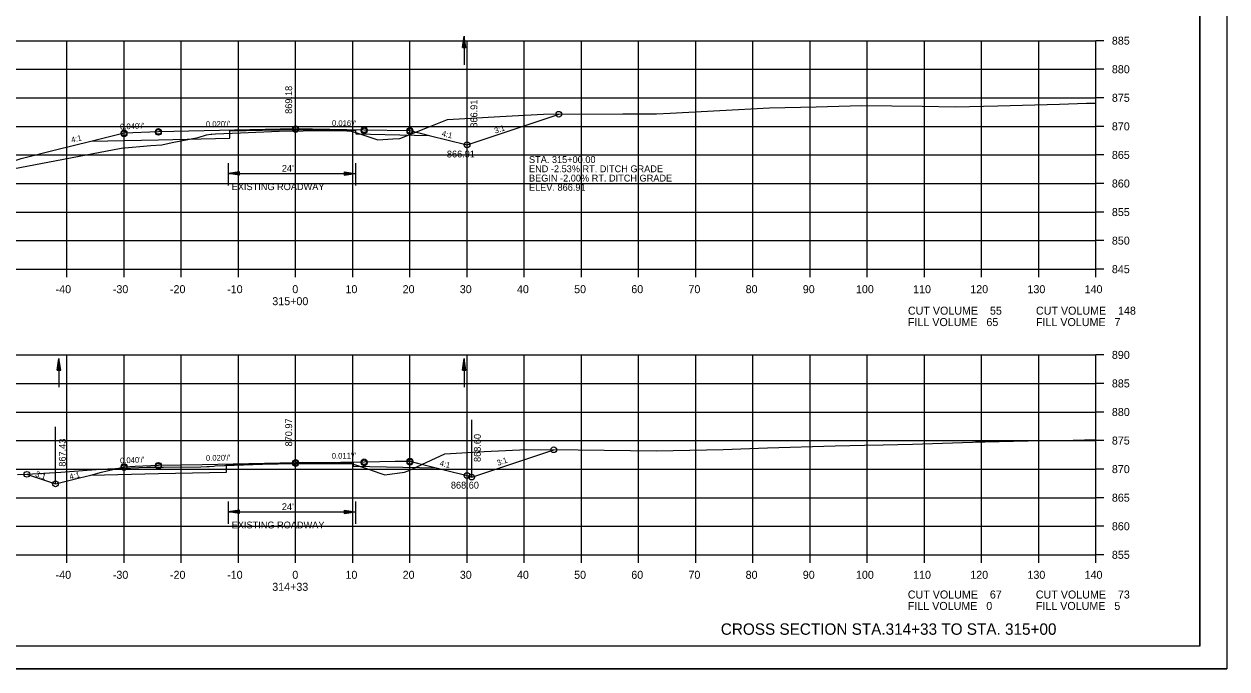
# Model space of a CAD drawing. Extents: x 1486524 to 1499135, y 326561 to 337924.
# Drawn here: x 1488935.4 to 1489145.8, y 335552.7 to 335665.6 of the extents above; entities that cross this region are included whole.
import ezdxf

# ---------------------------------------------------------------- set-up
doc = ezdxf.new("R2010")
doc.units = 0
for name, color, linetype in [('E_Const Align', 7, 'Continuous'), ('E_Const Align Station', 7, 'Continuous'), ('E_Ownership Information', 7, 'Continuous'), ('E_Property Line', 7, 'Continuous'), ('E_Proposed ROW and Easements', 7, 'Continuous'), ('E_Proposed ROW Fig Annot', 7, 'Continuous'), ('E_Quarter Calls', 7, 'Continuous'), ('E_Survey Point', 7, 'Continuous'), ('E_Title Sheet', 7, 'Continuous'), ('E_Tract Number', 7, 'Continuous'), ('R_Water Annot', 7, 'Continuous'), ('R_Xsect Elev', 7, 'Continuous'), ('R_Xsect Slope', 7, 'Continuous')]:
    doc.layers.add(name, color=color, linetype=linetype)

msp = doc.modelspace()

# ---------------------------------------------------------------- linework, layer by layer
at = {"layer": 'E_Const Align'}
for p, q in [((1489122.89, 335622.68), (1489122.89, 335662.68)), ((1489124.29, 335662.68), (1489122.89, 335662.68)), ((1489124.29, 335657.68), (1489122.89, 335657.68)), ((1489124.29, 335652.68), (1489122.89, 335652.68)), ((1489124.29, 335647.68), (1489122.89, 335647.68)), ((1489124.29, 335642.68), (1489122.89, 335642.68)), ((1489124.29, 335637.68), (1489122.89, 335637.68)), ((1489124.29, 335632.68), (1489122.89, 335632.68)), ((1489124.29, 335627.68), (1489122.89, 335627.68)), ((1488842.89, 335622.68), (1489122.89, 335622.68)), ((1488942.89, 335621.28), (1488942.89, 335622.68)), ((1488952.89, 335621.28), (1488952.89, 335622.68)), ((1488962.89, 335621.28), (1488962.89, 335622.68)), ((1488972.89, 335621.28), (1488972.89, 335622.68)), ((1488982.89, 335621.28), (1488982.89, 335622.68)), ((1488992.89, 335621.28), (1488992.89, 335622.68)), ((1489002.89, 335621.28), (1489002.89, 335622.68)), ((1489012.89, 335621.28), (1489012.89, 335622.68)), ((1489022.89, 335621.28), (1489022.89, 335622.68)), ((1489032.89, 335621.28), (1489032.89, 335622.68)), ((1489042.89, 335621.28), (1489042.89, 335622.68)), ((1489052.89, 335621.28), (1489052.89, 335622.68)), ((1489062.89, 335621.28), (1489062.89, 335622.68)), ((1489072.89, 335621.28), (1489072.89, 335622.68)), ((1489082.89, 335621.28), (1489082.89, 335622.68)), ((1489092.89, 335621.28), (1489092.89, 335622.68)), ((1489102.89, 335621.28), (1489102.89, 335622.68)), ((1489112.89, 335621.28), (1489112.89, 335622.68)), ((1489122.89, 335621.28), (1489122.89, 335622.68)), ((1489124.29, 335622.68), (1489122.89, 335622.68)), ((1489122.89, 335572.68), (1489122.89, 335607.68)), ((1489124.29, 335607.68), (1489122.89, 335607.68)), ((1489124.29, 335602.68), (1489122.89, 335602.68)), ((1489124.29, 335597.68), (1489122.89, 335597.68)), ((1489124.29, 335592.68), (1489122.89, 335592.68)), ((1489124.29, 335587.68), (1489122.89, 335587.68)), ((1489124.29, 335582.68), (1489122.89, 335582.68)), ((1489124.29, 335577.68), (1489122.89, 335577.68)), ((1488842.89, 335572.68), (1489122.89, 335572.68)), ((1488942.89, 335571.28), (1488942.89, 335572.68)), ((1488952.89, 335571.28), (1488952.89, 335572.68)), ((1488962.89, 335571.28), (1488962.89, 335572.68)), ((1488972.89, 335571.28), (1488972.89, 335572.68)), ((1488982.89, 335571.28), (1488982.89, 335572.68)), ((1488992.89, 335571.28), (1488992.89, 335572.68)), ((1489002.89, 335571.28), (1489002.89, 335572.68)), ((1489012.89, 335571.28), (1489012.89, 335572.68)), ((1489022.89, 335571.28), (1489022.89, 335572.68)), ((1489032.89, 335571.28), (1489032.89, 335572.68)), ((1489042.89, 335571.28), (1489042.89, 335572.68)), ((1489052.89, 335571.28), (1489052.89, 335572.68)), ((1489062.89, 335571.28), (1489062.89, 335572.68)), ((1489072.89, 335571.28), (1489072.89, 335572.68)), ((1489082.89, 335571.28), (1489082.89, 335572.68)), ((1489092.89, 335571.28), (1489092.89, 335572.68)), ((1489102.89, 335571.28), (1489102.89, 335572.68)), ((1489112.89, 335571.28), (1489112.89, 335572.68)), ((1489122.89, 335571.28), (1489122.89, 335572.68)), ((1489124.29, 335572.68), (1489122.89, 335572.68))]:
    msp.add_line(p, q, dxfattribs=at)
at = {"layer": 'E_Ownership Information'}
for p, q in [((1488842.89, 335662.68), (1489122.89, 335662.68)), ((1488942.89, 335622.68), (1488942.89, 335662.68)), ((1488952.89, 335622.68), (1488952.89, 335662.68)), ((1488962.89, 335622.68), (1488962.89, 335662.68)), ((1488972.89, 335622.68), (1488972.89, 335662.68)), ((1488982.89, 335622.68), (1488982.89, 335662.68)), ((1488992.89, 335622.68), (1488992.89, 335662.68)), ((1489002.89, 335622.68), (1489002.89, 335662.68)), ((1489012.89, 335622.68), (1489012.89, 335662.68)), ((1489022.89, 335622.68), (1489022.89, 335662.68)), ((1489032.89, 335622.68), (1489032.89, 335662.68)), ((1489042.89, 335622.68), (1489042.89, 335662.68)), ((1489052.89, 335622.68), (1489052.89, 335662.68)), ((1489062.89, 335622.68), (1489062.89, 335662.68)), ((1489072.89, 335622.68), (1489072.89, 335662.68)), ((1489082.89, 335622.68), (1489082.89, 335662.68)), ((1489092.89, 335622.68), (1489092.89, 335662.68)), ((1489102.89, 335622.68), (1489102.89, 335662.68)), ((1489112.89, 335622.68), (1489112.89, 335662.68)), ((1489122.89, 335622.68), (1489122.89, 335662.68)), ((1488842.89, 335657.68), (1489122.89, 335657.68)), ((1488842.89, 335652.68), (1489122.89, 335652.68)), ((1488842.89, 335647.68), (1489122.89, 335647.68)), ((1488842.89, 335642.68), (1489122.89, 335642.68)), ((1488842.89, 335637.68), (1489122.89, 335637.68)), ((1488842.89, 335632.68), (1489122.89, 335632.68)), ((1488842.89, 335627.68), (1489122.89, 335627.68)), ((1488842.89, 335622.68), (1489122.89, 335622.68)), ((1488842.89, 335607.68), (1489122.89, 335607.68)), ((1488942.89, 335572.68), (1488942.89, 335607.68)), ((1488952.89, 335572.68), (1488952.89, 335607.68)), ((1488962.89, 335572.68), (1488962.89, 335607.68)), ((1488972.89, 335572.68), (1488972.89, 335607.68)), ((1488982.89, 335572.68), (1488982.89, 335607.68)), ((1488992.89, 335572.68), (1488992.89, 335607.68)), ((1489002.89, 335572.68), (1489002.89, 335607.68)), ((1489012.89, 335572.68), (1489012.89, 335607.68)), ((1489022.89, 335572.68), (1489022.89, 335607.68)), ((1489032.89, 335572.68), (1489032.89, 335607.68)), ((1489042.89, 335572.68), (1489042.89, 335607.68)), ((1489052.89, 335572.68), (1489052.89, 335607.68)), ((1489062.89, 335572.68), (1489062.89, 335607.68)), ((1489072.89, 335572.68), (1489072.89, 335607.68)), ((1489082.89, 335572.68), (1489082.89, 335607.68)), ((1489092.89, 335572.68), (1489092.89, 335607.68)), ((1489102.89, 335572.68), (1489102.89, 335607.68)), ((1489112.89, 335572.68), (1489112.89, 335607.68)), ((1489122.89, 335572.68), (1489122.89, 335607.68)), ((1488842.89, 335602.68), (1489122.89, 335602.68)), ((1488842.89, 335597.68), (1489122.89, 335597.68)), ((1488842.89, 335592.68), (1489122.89, 335592.68)), ((1488842.89, 335587.68), (1489122.89, 335587.68)), ((1488842.89, 335582.68), (1489122.89, 335582.68)), ((1488842.89, 335577.68), (1489122.89, 335577.68)), ((1488842.89, 335572.68), (1489122.89, 335572.68))]:
    msp.add_line(p, q, dxfattribs=at)
at = {"layer": 'E_Property Line'}
for q in [(1489141.07, 335762.14), (1488824.89, 335556.68)]:
    msp.add_line((1489141.07, 335556.68), q, dxfattribs=at)
at = {"layer": 'E_Proposed ROW and Easements'}
for p, q in [((1488971.1, 335641.24), (1488971.1, 335637.31)), ((1488993.38, 335641.24), (1488993.38, 335637.31)), ((1488973.1, 335639.72), (1488971.1, 335639.42)), ((1488973.1, 335639.12), (1488971.1, 335639.42)), ((1488973.1, 335639.67), (1488971.43, 335639.42)), ((1488973.1, 335639.17), (1488971.43, 335639.42)), ((1488973.1, 335639.62), (1488971.78, 335639.42)), ((1488973.1, 335639.23), (1488971.78, 335639.42)), ((1488973.1, 335639.57), (1488972.11, 335639.42)), ((1488973.1, 335639.28), (1488972.11, 335639.42)), ((1488973.1, 335639.52), (1488972.45, 335639.42)), ((1488973.1, 335639.33), (1488972.45, 335639.42)), ((1488973.1, 335639.47), (1488972.78, 335639.42)), ((1488973.1, 335639.38), (1488972.78, 335639.42)), ((1488973.1, 335639.12), (1488973.1, 335639.72)), ((1488991.38, 335639.73), (1488993.38, 335639.43)), ((1488991.38, 335639.73), (1488991.38, 335639.13)), ((1488991.38, 335639.68), (1488993.04, 335639.43)), ((1488991.38, 335639.63), (1488992.7, 335639.43)), ((1488991.38, 335639.58), (1488992.37, 335639.43)), ((1488991.38, 335639.53), (1488992.03, 335639.43)), ((1488991.38, 335639.48), (1488991.69, 335639.43)), ((1488991.38, 335639.13), (1488993.38, 335639.43)), ((1488991.38, 335639.33), (1488992.03, 335639.43)), ((1488991.38, 335639.23), (1488992.7, 335639.43)), ((1488991.38, 335639.18), (1488993.04, 335639.43)), ((1488991.38, 335639.28), (1488992.37, 335639.43)), ((1488991.38, 335639.38), (1488991.69, 335639.43)), ((1488971.1, 335582.02), (1488971.1, 335578.09)), ((1488993.38, 335582.02), (1488993.38, 335578.09)), ((1488973.1, 335580.5), (1488971.1, 335580.2)), ((1488973.1, 335579.9), (1488971.1, 335580.2)), ((1488973.1, 335580.45), (1488971.43, 335580.2)), ((1488973.1, 335579.95), (1488971.43, 335580.2)), ((1488973.1, 335580.4), (1488971.78, 335580.2)), ((1488973.1, 335580.01), (1488971.78, 335580.2)), ((1488973.1, 335580.35), (1488972.11, 335580.2)), ((1488973.1, 335580.06), (1488972.11, 335580.2)), ((1488973.1, 335580.3), (1488972.45, 335580.2)), ((1488973.1, 335580.11), (1488972.45, 335580.2)), ((1488973.1, 335580.25), (1488972.78, 335580.2)), ((1488973.1, 335580.16), (1488972.78, 335580.2)), ((1488973.1, 335579.9), (1488973.1, 335580.5)), ((1488991.38, 335580.51), (1488993.38, 335580.21)), ((1488991.38, 335580.51), (1488991.38, 335579.91)), ((1488991.38, 335580.46), (1488993.04, 335580.21)), ((1488991.38, 335580.41), (1488992.7, 335580.21)), ((1488991.38, 335580.36), (1488992.37, 335580.21)), ((1488991.38, 335580.31), (1488992.03, 335580.21)), ((1488991.38, 335580.26), (1488991.69, 335580.21)), ((1488991.38, 335579.91), (1488993.38, 335580.21)), ((1488991.38, 335580.11), (1488992.03, 335580.21)), ((1488991.38, 335580.01), (1488992.7, 335580.21)), ((1488991.38, 335579.96), (1488993.04, 335580.21)), ((1488991.38, 335580.06), (1488992.37, 335580.21)), ((1488991.38, 335580.16), (1488991.69, 335580.21))]:
    msp.add_line(p, q, dxfattribs=at)
at = {"layer": 'E_Proposed ROW Fig Annot'}
for p, q in [((1489012.1, 335661.46), (1489012.4, 335663.46)), ((1489012.15, 335661.46), (1489012.4, 335663.12)), ((1489012.2, 335661.46), (1489012.4, 335662.78)), ((1489012.25, 335661.46), (1489012.4, 335662.45)), ((1489012.3, 335661.46), (1489012.4, 335662.11)), ((1489012.35, 335661.46), (1489012.4, 335661.77)), ((1489012.7, 335661.46), (1489012.4, 335663.46)), ((1489012.65, 335661.46), (1489012.4, 335663.12)), ((1489012.6, 335661.46), (1489012.4, 335662.78)), ((1489012.55, 335661.46), (1489012.4, 335662.45)), ((1489012.5, 335661.46), (1489012.4, 335662.11)), ((1489012.45, 335661.46), (1489012.4, 335661.77)), ((1489012.1, 335661.46), (1489012.7, 335661.46)), ((1488971.1, 335639.42), (1488993.38, 335639.43)), ((1488941.2, 335605.02), (1488941.5, 335607.02)), ((1488941.8, 335605.02), (1488941.5, 335607.02)), ((1489012.1, 335605.02), (1489012.4, 335607.02)), ((1489012.7, 335605.02), (1489012.4, 335607.02)), ((1488941.2, 335605.02), (1488941.8, 335605.02)), ((1488941.25, 335605.02), (1488941.5, 335606.68)), ((1488941.3, 335605.02), (1488941.5, 335606.34)), ((1488941.35, 335605.02), (1488941.5, 335606)), ((1488941.4, 335605.02), (1488941.5, 335605.67)), ((1488941.45, 335605.02), (1488941.5, 335605.33)), ((1488941.75, 335605.02), (1488941.5, 335606.68)), ((1488941.7, 335605.02), (1488941.5, 335606.34)), ((1488941.65, 335605.02), (1488941.5, 335606)), ((1488941.59, 335605.02), (1488941.5, 335605.67)), ((1488941.54, 335605.02), (1488941.5, 335605.33)), ((1489012.1, 335605.02), (1489012.7, 335605.02)), ((1489012.15, 335605.02), (1489012.4, 335606.68)), ((1489012.2, 335605.02), (1489012.4, 335606.34)), ((1489012.25, 335605.02), (1489012.4, 335606)), ((1489012.3, 335605.02), (1489012.4, 335605.67)), ((1489012.35, 335605.02), (1489012.4, 335605.33)), ((1489012.65, 335605.02), (1489012.4, 335606.68)), ((1489012.6, 335605.02), (1489012.4, 335606.34)), ((1489012.55, 335605.02), (1489012.4, 335606)), ((1489012.5, 335605.02), (1489012.4, 335605.67)), ((1489012.45, 335605.02), (1489012.4, 335605.33)), ((1488971.1, 335580.2), (1488993.38, 335580.21))]:
    msp.add_line(p, q, dxfattribs=at)
at = {"layer": 'E_Quarter Calls'}
msp.add_line((1488812.48, 335552.7), (1489145.82, 335552.7), dxfattribs=at)
for points in [[(1488812.48, 335766.04), (1489145.82, 335766.04), (1489145.82, 335552.7), (1488812.48, 335552.7)], [(1489058.81, 335762.14), (1489058.81, 335752.26), (1489094.54, 335752.26), (1489094.54, 335749.34), (1489117.74, 335749.34), (1489117.74, 335725.01), (1489141.07, 335725.01), (1489141.07, 335556.68), (1488824.89, 335556.68), (1488824.89, 335762.14)]]:
    msp.add_lwpolyline(points, close=True, dxfattribs=at)
for centre in [(1489028.93, 335649.8), (1489028.93, 335649.8), (1488952.89, 335646.56), (1488952.89, 335646.56), (1488958.89, 335646.8), (1488958.89, 335646.8), (1488958.89, 335646.63), (1488982.89, 335647.28), (1488982.89, 335647.28), (1488982.89, 335647.11), (1488994.89, 335647.08), (1488994.89, 335647.08), (1488994.89, 335646.91), (1489002.89, 335646.95), (1489002.89, 335646.95), (1489002.89, 335646.78), (1488952.89, 335646.39), (1489012.89, 335644.45), (1489012.89, 335644.45), (1489028.05, 335591.07), (1488952.89, 335588.11), (1488952.89, 335588.11), (1488952.89, 335587.94), (1488958.89, 335588.35), (1488958.89, 335588.35), (1488958.89, 335588.18), (1488982.89, 335588.83), (1488982.89, 335588.83), (1488982.89, 335588.66), (1488994.89, 335588.97), (1488994.89, 335588.97), (1488994.89, 335588.8), (1489002.89, 335589.06), (1489002.89, 335589.06), (1489002.89, 335588.89), (1488935.9, 335586.77), (1488935.9, 335586.77), (1489012.89, 335586.56), (1489012.89, 335586.56), (1489013.7, 335586.28), (1488940.89, 335585.11), (1488940.89, 335585.11)]:
    msp.add_circle(centre, 0.5, dxfattribs=at)
at = {"layer": 'E_Survey Point'}
for points in [[(1488947.06, 335645.1), (1488958.89, 335645.34), (1488971.37, 335645.59), (1488971.37, 335646.88), (1488982.89, 335647.11), (1488993.4, 335646.94), (1488993.41, 335646.35), (1489006.29, 335646.09)], [(1488947.06, 335586.65), (1488958.89, 335586.89), (1488970.79, 335587.13), (1488970.79, 335588.42), (1488982.89, 335588.66), (1488992.97, 335588.78), (1488992.98, 335588.19), (1489007.5, 335587.9)]]:
    msp.add_lwpolyline(points, dxfattribs=at)
at = {"layer": 'E_Title Sheet'}
for points in [[(1488922.13, 335637.8), (1488934.89, 335642.06), (1488940.89, 335643.56), (1488947.06, 335645.1), (1488952.89, 335646.56), (1488958.89, 335646.8), (1488982.89, 335647.28), (1488994.89, 335647.08), (1489002.89, 335646.95), (1489006.29, 335646.09), (1489012.89, 335644.45), (1489029.01, 335649.82)], [(1488935.84, 335586.79), (1488940.17, 335585.35), (1488940.89, 335585.11), (1488945.08, 335586.16), (1488947.06, 335586.65), (1488948.92, 335587.12), (1488952.89, 335588.11), (1488954.81, 335588.19), (1488958.89, 335588.35), (1488966.57, 335588.5), (1488982.89, 335588.83), (1488986.73, 335588.83), (1488994.89, 335588.97), (1489000.33, 335589.06), (1489002.89, 335589.06), (1489004.21, 335588.73), (1489007.5, 335587.9), (1489009.38, 335587.43), (1489012.89, 335586.56), (1489012.89, 335586.56), (1489013.7, 335586.28), (1489018.46, 335587.87), (1489028.05, 335591.07)]]:
    msp.add_lwpolyline(points, dxfattribs=at)
at = {"layer": 'E_Tract Number'}
for points in [[(1488933.45, 335640.25), (1488952.37, 335643.84), (1488957.56, 335644.33), (1488959.5, 335644.47), (1488961.29, 335644.84), (1488965.88, 335645.71), (1488967.33, 335646.17), (1488968.06, 335646.32), (1488968.27, 335646.33), (1488968.91, 335646.37), (1488973.25, 335646.55), (1488980, 335646.84), (1488984.21, 335646.88), (1488990.94, 335646.94), (1488991.85, 335646.92), (1488992.45, 335646.91), (1488993.63, 335646.53), (1488994.48, 335646.26), (1488995.38, 335645.96), (1488997.26, 335645.33), (1488999.89, 335645.48), (1489001.15, 335645.57), (1489006.29, 335647.62), (1489009.49, 335648.91), (1489018.64, 335649.39), (1489026.29, 335649.81), (1489040.15, 335649.86), (1489046.04, 335649.9), (1489048.4, 335650.02), (1489065.81, 335650.92), (1489073.98, 335651.12), (1489081.88, 335651.34), (1489092.52, 335651.19), (1489098.26, 335651.11), (1489105.74, 335651.28), (1489116.54, 335651.59), (1489121.23, 335651.72), (1489122.89, 335651.73)], [(1488934.22, 335586.75), (1488935.87, 335586.79), (1488941.8, 335587.14), (1488948.76, 335587.66), (1488952.67, 335587.87), (1488956.88, 335588.05), (1488959.78, 335588.05), (1488966.32, 335588.09), (1488967.39, 335588.13), (1488967.79, 335588.14), (1488967.85, 335588.15), (1488968.57, 335588.22), (1488968.84, 335588.25), (1488978.74, 335588.6), (1488980.06, 335588.64), (1488991.03, 335588.68), (1488991.05, 335588.68), (1488991.05, 335588.68), (1488992.59, 335588.64), (1488993.87, 335588.24), (1488995.63, 335587.68), (1488995.67, 335587.67), (1488997.65, 335587), (1488998.52, 335586.71), (1488998.53, 335586.71), (1489001.97, 335587.16), (1489002.57, 335587.41), (1489009.03, 335590.36), (1489015.87, 335590.76), (1489023.37, 335591.1), (1489032.32, 335591.04), (1489046.02, 335590.9), (1489057.71, 335591.13), (1489065.45, 335591.38), (1489077.26, 335591.75), (1489082.42, 335591.9), (1489085.69, 335591.92), (1489090.84, 335592.05), (1489101.32, 335592.41), (1489101.85, 335592.43), (1489103.47, 335592.46), (1489113.54, 335592.72), (1489118.93, 335592.76), (1489122.89, 335592.87)]]:
    msp.add_lwpolyline(points, dxfattribs=at)
at = {"layer": 'R_Water Annot'}
for p, q in [((1489012.4, 335663.46), (1489012.4, 335658.46)), ((1488941.5, 335607.02), (1488941.5, 335602.02)), ((1489012.4, 335607.02), (1489012.4, 335602.02))]:
    msp.add_line(p, q, dxfattribs=at)
at = {"layer": 'R_Xsect Elev'}
for p, q in [((1488982.89, 335646.87), (1488982.89, 335656.87)), ((1489012.89, 335644.45), (1489012.89, 335654.45)), ((1488982.89, 335588.65), (1488982.89, 335598.65)), ((1488940.89, 335585.11), (1488940.89, 335595.11)), ((1489013.7, 335586.28), (1489013.7, 335596.28))]:
    msp.add_line(p, q, dxfattribs=at)

# ---------------------------------------------------------------- texts
at = {"layer": 'E_Const Align Station'}
for s, p in [('885', (1489125.69, 335661.98)), ('880', (1489125.69, 335656.98)), ('875', (1489125.69, 335651.98)), ('870', (1489125.69, 335646.98)), ('865', (1489125.69, 335641.98)), ('860', (1489125.69, 335636.98)), ('855', (1489125.69, 335631.98)), ('850', (1489125.69, 335626.98)), ('845', (1489125.69, 335621.98)), ('-40', (1488940.92, 335618.48)), ('-30', (1488950.92, 335618.48)), ('-20', (1488960.92, 335618.48)), ('-10', (1488970.92, 335618.48)), ('0', (1488982.32, 335618.48)), ('10', (1488991.62, 335618.48)), ('20', (1489001.62, 335618.48)), ('30', (1489011.62, 335618.48)), ('40', (1489021.62, 335618.48)), ('50', (1489031.62, 335618.48)), ('60', (1489041.62, 335618.48)), ('70', (1489051.62, 335618.48)), ('80', (1489061.62, 335618.48)), ('90', (1489071.62, 335618.48)), ('100', (1489080.92, 335618.48)), ('110', (1489090.92, 335618.48)), ('120', (1489100.92, 335618.48)), ('130', (1489110.92, 335618.48)), ('140', (1489120.92, 335618.48)), ('315+00', (1488978.82, 335616.38)), ('CUT VOLUME    55', (1489090.01, 335614.72)), ('CUT VOLUME    148', (1489112.41, 335614.72)), ('FILL VOLUME   65', (1489090.01, 335612.72)), ('FILL VOLUME   7', (1489112.41, 335612.72)), ('890', (1489125.69, 335606.98)), ('885', (1489125.69, 335601.98)), ('880', (1489125.69, 335596.98)), ('875', (1489125.69, 335591.98)), ('870', (1489125.69, 335586.98)), ('865', (1489125.69, 335581.98)), ('860', (1489125.69, 335576.98)), ('855', (1489125.69, 335571.98)), ('-40', (1488940.92, 335568.48)), ('-30', (1488950.92, 335568.48)), ('-20', (1488960.92, 335568.48)), ('-10', (1488970.92, 335568.48)), ('0', (1488982.32, 335568.48)), ('10', (1488991.62, 335568.48)), ('20', (1489001.62, 335568.48)), ('30', (1489011.62, 335568.48)), ('40', (1489021.62, 335568.48)), ('50', (1489031.62, 335568.48)), ('60', (1489041.62, 335568.48)), ('70', (1489051.62, 335568.48)), ('80', (1489061.62, 335568.48)), ('90', (1489071.62, 335568.48)), ('100', (1489080.92, 335568.48)), ('110', (1489090.92, 335568.48)), ('120', (1489100.92, 335568.48)), ('130', (1489110.92, 335568.48)), ('140', (1489120.92, 335568.48)), ('314+33', (1488978.81, 335566.38)), ('CUT VOLUME    67', (1489089.99, 335565.03)), ('CUT VOLUME    73', (1489112.39, 335565.03)), ('FILL VOLUME   0', (1489089.99, 335563.03)), ('FILL VOLUME   5', (1489112.39, 335563.03))]:
    msp.add_text(s, height=1.4, dxfattribs=at).set_placement(p)
at = {"layer": 'E_Proposed ROW Fig Annot'}
for s, height, p in [("24'", 1.2, (1488980.49, 335639.73)), ('STA. 315+00.00', 1.2, (1489023.72, 335641.27)), ('END -2.53% RT. DITCH GRADE', 1.2, (1489023.72, 335639.65)), ('BEGIN -2.00% RT. DITCH GRADE', 1.2, (1489023.72, 335638.02)), ('EXISTING ROADWAY', 1.2, (1488971.72, 335636.52)), ('ELEV. 866.91', 1.2, (1489023.72, 335636.4)), ("24'", 1.2, (1488980.49, 335580.51)), ('EXISTING ROADWAY', 1.2, (1488971.72, 335577.3)), ('CROSS SECTION STA.314+33 TO STA. 315+00', 2, (1489057.28, 335558.68))]:
    msp.add_text(s, height=height, dxfattribs=at).set_placement(p)
at = {"layer": 'R_Xsect Elev'}
for s, p in [('869.18', (1488982.29, 335649.87)), ('866.91', (1489014.69, 335647.45)), ('870.97', (1488982.29, 335591.65)), ('867.43', (1488942.69, 335588.11)), ('868.60', (1489015.29, 335588.93))]:
    msp.add_text(s, height=1.2, rotation=90, dxfattribs=at).set_placement(p)
for s, p in [('866.91', (1489009.36, 335642.24)), ('868.60', (1489010.06, 335584.27))]:
    msp.add_text(s, height=1.2, dxfattribs=at).set_placement(p)
at = {"layer": 'R_Xsect Slope'}
for s, rotation, p in [("0.040'/'", 2.2906, (1488952.21, 335647.13)), ("0.020'/'", 1.1458, (1488967.22, 335647.56)), ("0.016'/'", 359.0583, (1488989.25, 335647.77)), ('3:1', 19.3446, (1489017.85, 335646.4)), ('4:1', 14.0362, (1488943.76, 335644.79)), ('4:1', 345.9638, (1489008.38, 335646)), ("0.020'/'", 1.1458, (1488967.22, 335589.12)), ("0.011'/'", 0.6497, (1488989.23, 335589.5)), ("0.040'/'", 2.2906, (1488952.21, 335588.68)), ('4:1', 345.9638, (1489008.01, 335588.29)), ('3:1', 19.3446, (1489018.3, 335588.25)), ('3:1', 341.5651, (1488937.27, 335586.42)), ('4:1', 14.0362, (1488943.45, 335585.82))]:
    msp.add_text(s, height=1, rotation=rotation, dxfattribs=at).set_placement(p)

doc.saveas('drawing.dxf')
